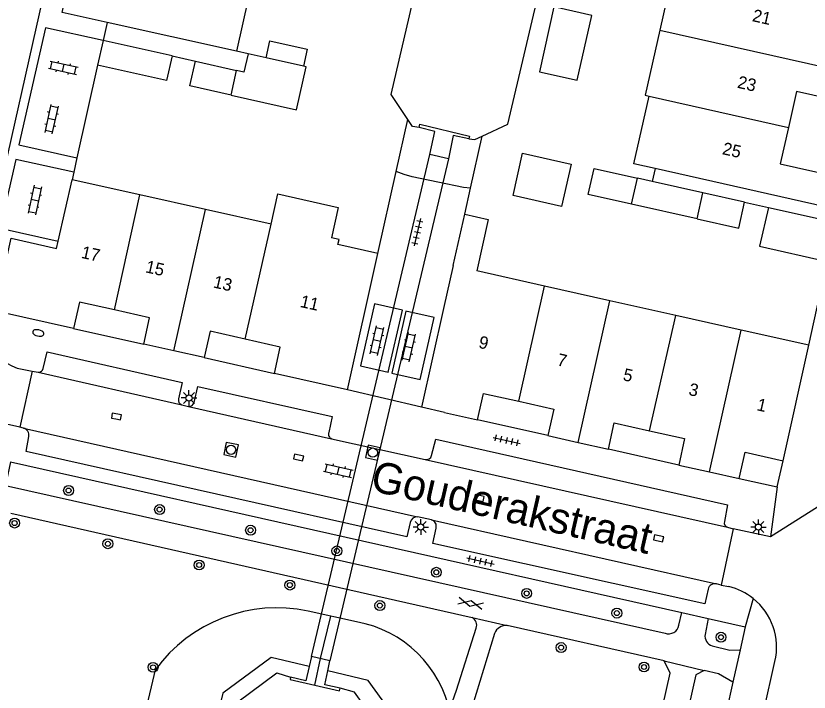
# Model space of a CAD drawing. Extents: x 128000 to 131008, y 398996 to 402500.
# Drawn here: x 129057.3 to 129121.3, y 399097.2 to 399151.7 of the extents above; entities that cross this region are included whole.
import ezdxf

# ---------------------------------------------------------------- set-up
doc = ezdxf.new("R2010")
doc.units = 0
for name, color, linetype in [('gg-afsc-erfafscheiding', 7, 'Continuous'), ('gg-afsc-muur', 7, 'Continuous'), ('gg-anno-huisnummerreeks BGT', 7, 'Continuous'), ('gg-anno-openbare ruimte label', 7, 'Continuous'), ('gg-bbg-bijgebouw', 7, 'Continuous'), ('gg-bbg-gedigitaliseerde bebouwing', 7, 'Continuous'), ('gg-bbg-gedigitaliseerde bijgebouw', 7, 'Continuous'), ('gg-bbg-hoofdgebouw', 7, 'Continuous'), ('gg-bbg-luifel en loopbrug', 7, 'Continuous'), ('gg-bbg-tussenscheiding', 7, 'Continuous'), ('gg-knt-BGT kruinlijn', 7, 'Continuous'), ('gg-knt-verharding', 7, 'Continuous'), ('gg-knt-verharding nz', 7, 'Continuous'), ('gg-kntw-beschoeiing', 7, 'Continuous'), ('gg-kwrk-duiker nz buis', 7, 'Continuous'), ('gg-kwrk-duiker nz vlak', 7, 'Continuous'), ('gg-kwrk-uitstroombak niveau min 01', 7, 'Continuous'), ('gt-grn-groengrens', 7, 'Continuous'), ('gt-grn-weggrens', 7, 'Continuous'), ('gt-symb-boom', 7, 'Continuous'), ('gt-symb-brandkraan', 7, 'Continuous'), ('gt-symb-gesloten verharding', 7, 'Continuous'), ('gt-symb-klinker verharding', 7, 'Continuous'), ('gt-symb-kolk', 7, 'Continuous'), ('gt-symb-lichtmast', 7, 'Continuous'), ('gt-symb-rioolschacht', 7, 'Continuous'), ('gt-symb-tegel verharding', 7, 'Continuous')]:
    doc.layers.add(name, color=color, linetype=linetype)

# ---------------------------------------------------------------- blocks, each defined once
blk = doc.blocks.new('gt0-BOOM')
at = {"layer": 'gt-symb-boom'}
for radius in [0.4, 0.2]:
    blk.add_circle((0, 0), radius, dxfattribs=at)
blk = doc.blocks.new('gt0-KOLK')
at = {"layer": 'gt-symb-kolk'}
blk.add_lwpolyline([(0, 0), (0.375, 0), (0.375, 0.4), (-0.375, 0.4), (-0.375, 0), (0, 0)], dxfattribs=at)
blk = doc.blocks.new('gt0-LMAST')
at = {"layer": 'gt-symb-lichtmast'}
for p, q in [((-0.182, 0.173), (-0.447, 0.438)), ((-0.005, 0.246), (-0.005, 0.621)), ((0.172, 0.173), (0.437, 0.438)), ((-0.255, -0.004), (-0.63, -0.004)), ((-0.182, -0.181), (-0.447, -0.446)), ((-0.005, -0.254), (-0.005, -0.629)), ((0.437, -0.446), (0.172, -0.181)), ((0.245, -0.004), (0.62, -0.004))]:
    blk.add_line(p, q, dxfattribs=at)
blk.add_circle((-0.005, -0.004), 0.25, dxfattribs=at)
blk = doc.blocks.new('gt0-TEG1')
at = {"layer": 'gt-symb-tegel verharding'}
for p, q in [((-1.125, 0), (1.125, 0)), ((-0.9, -0.25), (-0.9, 0.25)), ((-0.45, -0.25), (-0.45, 0.25)), ((0, -0.25), (0, 0.25)), ((0.45, -0.25), (0.45, 0.25)), ((0.9, -0.25), (0.9, 0.25))]:
    blk.add_line(p, q, dxfattribs=at)
blk = doc.blocks.new('gt0-RS')
at = {"layer": 'gt-symb-rioolschacht'}
blk.add_lwpolyline([(-0.5, -0.5), (0.5, -0.5), (0.5, 0.5), (-0.5, 0.5)], close=True, dxfattribs=at)
blk.add_circle((0, 0), 0.375, dxfattribs=at)
blk = doc.blocks.new('gt0-GESVH1')
at = {"layer": 'gt-symb-gesloten verharding'}
for p, q in [((-0.992, -0.261), (0.008, 0.239)), ((0.008, -0.261), (-0.992, 0.239)), ((0.008, 0.239), (1.008, -0.261)), ((1.008, 0.239), (0.008, -0.261))]:
    blk.add_line(p, q, dxfattribs=at)
blk = doc.blocks.new('gt0-KL1')
at = {"layer": 'gt-symb-klinker verharding'}
for p, q in [((-1.15, 0.3), (1.15, 0.3)), ((-1, -0.3), (-1, 0.3)), ((-0.5, 0.3), (-0.5, 0.45)), ((0, -0.3), (0, 0.3)), ((0.5, 0.3), (0.5, 0.45)), ((1, -0.3), (1, 0.3)), ((-1.15, -0.3), (1.15, -0.3)), ((-0.5, -0.45), (-0.5, -0.3)), ((0.5, -0.45), (0.5, -0.3))]:
    blk.add_line(p, q, dxfattribs=at)
blk = doc.blocks.new('gt0-BR')
at = {"layer": 'gt-symb-brandkraan'}
for centre, radius, start, end in [((-0.244, 0), 0.206, 107.56694, 252.43307), ((0.599, -2.664), 3, 106.89205, 107.56694), ((0, -0.691), 0.938, 73.10799, 106.89205), ((-0.599, -2.664), 3, 72.43309, 73.10799), ((0.244, 0), 0.206, 287.56695, 72.43309), ((0.599, 2.664), 3, 252.43307, 253.10797), ((0, 0.691), 0.938, 253.10797, 286.89206), ((-0.599, 2.664), 3, 286.89206, 287.56695)]:
    blk.add_arc(centre, radius, start, end, dxfattribs=at)

msp = doc.modelspace()

# ---------------------------------------------------------------- linework, layer by layer
at = {"layer": 'gg-afsc-erfafscheiding'}
for p, q in [((129076.031, 399148.681), (129075.105, 399148.888)), ((129069.912, 399148.515), (129071.796, 399148.093)), ((129087.984, 399139.2), (129088.918, 399143.38)), ((129093.963, 399137.86), (129094.898, 399142.046)), ((129086.503, 399132.579), (129087.984, 399139.2)), ((129108.851, 399139.432), (129108.62, 399138.403)), ((129093.496, 399135.767), (129093.963, 399137.86)), ((129116.064, 399136.735), (129118.002, 399136.301))]:
    msp.add_line(p, q, dxfattribs=at)
at = {"layer": 'gg-afsc-muur'}
for p, q in [((129063.901, 399147.76), (129062.235, 399140.305)), ((129062.235, 399140.305), (129061.973, 399139.133)), ((129061.973, 399139.133), (129061.84, 399138.54)), ((129121.23, 399125.194), (129122.73, 399131.951))]:
    msp.add_line(p, q, dxfattribs=at)
at = {"layer": 'gg-bbg-bijgebouw'}
for p, q in [((129064.35, 399149.761), (129063.901, 399147.76)), ((129069.912, 399148.515), (129064.35, 399149.761))]:
    msp.add_line(p, q, dxfattribs=at)
for points in [[(129069.912, 399148.515), (129069.467, 399146.523), (129063.901, 399147.76)], [(129118.002, 399136.301), (129117.262, 399133.19), (129122.73, 399131.951)], [(129118.002, 399136.301), (129123.44, 399135.08), (129122.73, 399131.951)]]:
    msp.add_lwpolyline(points, dxfattribs=at)
at = {"layer": 'gg-bbg-gedigitaliseerde bebouwing'}
for p, q in [((129110.419, 399155.877), (129109.233, 399150.601)), ((129076.33, 399154.385), (129075.105, 399148.888)), ((129107.135, 399139.818), (129108.361, 399145.27))]:
    msp.add_line(p, q, dxfattribs=at)
for points in [[(129109.233, 399150.601), (129108.048, 399145.34), (129108.361, 399145.27)], [(129077.882, 399134.95), (129078.431, 399137.389), (129083.309, 399136.291), (129082.761, 399133.858)]]:
    msp.add_lwpolyline(points, dxfattribs=at)
at = {"layer": 'gg-bbg-gedigitaliseerde bijgebouw'}
for p, q in [((129077.485, 399148.355), (129076.031, 399148.681)), ((129080.492, 399147.682), (129077.485, 399148.355)), ((129071.796, 399148.093), (129075.107, 399147.351)), ((129108.62, 399138.403), (129107.418, 399138.672)), ((129112.697, 399137.489), (129108.62, 399138.403)), ((129116.064, 399136.735), (129112.697, 399137.489)), ((129112.231, 399135.374), (129106.944, 399136.558))]:
    msp.add_line(p, q, dxfattribs=at)
for points in [[(129076.031, 399148.681), (129075.703, 399147.218), (129075.107, 399147.351)], [(129074.66, 399145.36), (129071.35, 399146.101), (129071.796, 399148.093)], [(129074.66, 399145.36), (129079.949, 399144.175), (129080.722, 399147.63), (129080.492, 399147.682)], [(129106.944, 399136.558), (129103.463, 399137.338), (129103.936, 399139.452), (129107.418, 399138.672)], [(129112.231, 399135.374), (129115.59, 399134.622), (129116.064, 399136.735)]]:
    msp.add_lwpolyline(points, dxfattribs=at)
at = {"layer": 'gg-bbg-hoofdgebouw'}
for p, q in [((129075.105, 399148.888), (129064.672, 399151.212)), ((129108.851, 399139.432), (129107.135, 399139.818)), ((129122.56, 399136.35), (129108.851, 399139.432)), ((129060.731, 399133.585), (129061.84, 399138.54)), ((129067.312, 399137.316), (129061.84, 399138.54)), ((129072.592, 399136.134), (129067.312, 399137.316)), ((129077.882, 399134.95), (129072.592, 399136.134)), ((129092.57, 399131.62), (129093.496, 399135.767)), ((129084.05, 399121.61), (129086.503, 399132.579)), ((129092.57, 399131.62), (129091.8, 399128.171)), ((129099.935, 399129.968), (129094.473, 399131.193)), ((129105.201, 399128.788), (129099.935, 399129.968)), ((129110.517, 399127.596), (129105.201, 399128.788)), ((129061.96, 399126.551), (129055.63, 399127.971)), ((129091.8, 399128.171), (129090.021, 399120.2)), ((129115.796, 399126.412), (129110.517, 399127.596)), ((129121.23, 399125.194), (129115.796, 399126.412)), ((129070.052, 399124.746), (129067.62, 399125.29)), ((129119.16, 399115.89), (129121.23, 399125.194)), ((129072.49, 399124.201), (129070.052, 399124.746)), ((129084.05, 399121.61), (129078.16, 399122.931)), ((129091.88, 399119.781), (129090.021, 399120.2)), ((129091.88, 399119.781), (129094.54, 399119.181)), ((129100.2, 399117.911), (129102.64, 399117.366)), ((129102.64, 399117.366), (129105.08, 399116.82)), ((129110.75, 399115.54), (129113.234, 399114.986)), ((129113.234, 399114.986), (129115.63, 399114.451))]:
    msp.add_line(p, q, dxfattribs=at)
for points in [[(129064.672, 399151.212), (129061.05, 399152.021), (129061.65, 399154.691)], [(129124.953, 399146.982), (129124.44, 399144.711), (129120.25, 399145.661), (129119.589, 399142.743)], [(129119.589, 399142.743), (129118.93, 399139.83), (129123.13, 399138.89), (129122.56, 399136.35)], [(129093.496, 399135.767), (129095.398, 399135.338), (129094.473, 399131.193)], [(129055.63, 399127.971), (129056.94, 399133.82), (129060.6, 399133), (129060.731, 399133.585)], [(129086.503, 399132.579), (129083.273, 399133.303), (129083.367, 399133.723), (129082.761, 399133.858)], [(129065.262, 399128.046), (129062.43, 399128.681), (129061.96, 399126.551)], [(129067.62, 399125.29), (129068.09, 399127.411), (129065.262, 399128.046)], [(129075.799, 399125.685), (129072.97, 399126.32), (129072.49, 399124.201)], [(129078.16, 399122.931), (129078.63, 399125.05), (129075.799, 399125.685)], [(129094.54, 399119.181), (129095.02, 399121.31), (129097.849, 399120.676)], [(129097.849, 399120.676), (129100.68, 399120.041), (129100.2, 399117.911)], [(129105.08, 399116.82), (129105.55, 399118.941), (129108.389, 399118.306)], [(129108.389, 399118.306), (129111.23, 399117.671), (129110.75, 399115.54)], [(129115.63, 399114.451), (129116.1, 399116.58), (129119.16, 399115.89)]]:
    msp.add_lwpolyline(points, dxfattribs=at)
at = {"layer": 'gg-bbg-luifel en loopbrug'}
for points in [[(129102.571, 399146.55), (129103.735, 399151.781), (129100.678, 399152.461), (129099.515, 399147.23), (129102.571, 399146.55)], [(129077.485, 399148.355), (129077.792, 399149.725), (129080.799, 399149.051), (129080.492, 399147.682)], [(129098.167, 399140.68), (129102.069, 399139.801), (129101.3, 399136.387), (129097.398, 399137.265), (129098.167, 399140.68)]]:
    msp.add_lwpolyline(points, dxfattribs=at)
at = {"layer": 'gg-bbg-tussenscheiding'}
for p, q in [((129109.233, 399150.601), (129124.97, 399147.058)), ((129074.66, 399145.36), (129075.107, 399147.351)), ((129108.361, 399145.27), (129119.589, 399142.743)), ((129106.944, 399136.558), (129107.418, 399138.672)), ((129065.262, 399128.046), (129067.312, 399137.316)), ((129112.231, 399135.374), (129112.697, 399137.489)), ((129070.052, 399124.746), (129072.592, 399136.134)), ((129075.799, 399125.685), (129077.882, 399134.95)), ((129097.849, 399120.676), (129099.935, 399129.968)), ((129102.64, 399117.366), (129105.201, 399128.788)), ((129108.389, 399118.306), (129110.517, 399127.596)), ((129113.234, 399114.986), (129115.796, 399126.412))]:
    msp.add_line(p, q, dxfattribs=at)
at = {"layer": 'gg-knt-BGT kruinlijn'}
msp.add_line((129084.777, 399102.908), (129080.871, 399103.776), dxfattribs=at)
for points in [[(129093.963, 399137.86), (129093.391, 399137.9), (129089.266, 399138.766), (129088.613, 399138.947), (129087.984, 399139.2)], [(129051.43, 399041.83), (129054.444, 399044.647), (129060.837, 399047.689), (129061.914, 399054.408), (129059.25, 399059.499), (129068.566, 399099.044)]]:
    msp.add_lwpolyline(points, dxfattribs=at)
for centre, radius, start, end in [((129078.377, 399091.896), 12.139, 78.14443, 143.92498), ((129083.12, 399093.65), 9.405, 11.47223, 79.85402)]:
    msp.add_arc(centre, radius, start, end, dxfattribs=at)
at = {"layer": 'gg-knt-verharding'}
for p, q in [((129054.483, 399130.904), (129062.049, 399164.541)), ((129061.96, 399126.551), (129067.62, 399125.29)), ((129072.49, 399124.201), (129078.16, 399122.931)), ((129057.431, 399123.345), (129058.617, 399123.099)), ((129058.617, 399123.099), (129057.625, 399118.6)), ((129058.617, 399123.099), (129059.104, 399123.022)), ((129057.625, 399118.6), (129040.215, 399122.506)), ((129090.021, 399120.2), (129084.05, 399121.61)), ((129070.687, 399120.394), (129071.24, 399120.266)), ((129100.2, 399117.911), (129094.54, 399119.181)), ((129057.925, 399118.514), (129057.625, 399118.6)), ((129082.772, 399117.665), (129090.311, 399115.98)), ((129110.75, 399115.54), (129105.08, 399116.82)), ((129056.881, 399115.794), (129111.006, 399103.646)), ((129118.68, 399113.771), (129119.16, 399115.89)), ((129115.63, 399114.451), (129118.68, 399113.771)), ((129056.9, 399111.671), (129094.087, 399103.241)), ((129090.823, 399111.112), (129089.7, 399111.356)), ((129115.142, 399110.41), (129114.176, 399105.871)), ((129114.694, 399110.528), (129115.142, 399110.41)), ((129118.15, 399109.761), (129115.142, 399110.41)), ((129114.176, 399105.871), (129113.789, 399105.966)), ((129114.176, 399105.871), (129114.792, 399105.75)), ((129110.77, 399102.63), (129111.006, 399103.646)), ((129111.006, 399103.646), (129113.138, 399103.168)), ((129113.138, 399103.168), (129112.881, 399101.89)), ((129113.138, 399103.168), (129116.11, 399102.501)), ((129109.591, 399099.751), (129096.918, 399102.605)), ((129116.11, 399102.501), (129115.693, 399100.642)), ((129095.906, 399101.975), (129094.134, 399096.153)), ((129115.693, 399100.642), (129115.111, 399098.049)), ((129117.605, 399095.697), (129118.51, 399099.711)), ((129115.111, 399098.049), (129103.148, 399044.787))]:
    msp.add_line(p, q, dxfattribs=at)
for points in [[(129064.35, 399149.761), (129059.696, 399150.789), (129057.553, 399141.352), (129062.235, 399140.305)], [(129061.973, 399139.133), (129057.308, 399140.176), (129056.049, 399134.633), (129060.731, 399133.585)], [(129087.33, 399123.025), (129088.479, 399128.015), (129086.225, 399128.525), (129085.096, 399123.531), (129087.33, 399123.025)], [(129087.631, 399122.956), (129089.912, 399122.44), (129091.043, 399127.434), (129088.762, 399127.95), (129087.631, 399122.956)], [(129059.526, 399123.333), (129059.831, 399124.67), (129070.733, 399122.204), (129070.422, 399120.874)], [(129071.674, 399120.58), (129071.988, 399121.881), (129082.801, 399119.462), (129082.539, 399118.172)], [(129089.107, 399110.92), (129088.842, 399109.753), (129058.136, 399116.637), (129058.358, 399117.845)], [(129090.827, 399116.312), (129091.171, 399117.627), (129114.688, 399112.336), (129114.429, 399110.984)], [(129127.242, 399116.272), (129127.04, 399115.38), (129118.15, 399109.761)], [(129056.881, 399115.794), (129056.47, 399113.901), (129109.651, 399101.99)], [(129113.123, 399105.54), (129112.846, 399104.343), (129090.927, 399109.218), (129091.189, 399110.454)], [(129092.337, 399095.521), (129092.506, 399096.479), (129092.835, 399097.394), (129094.423, 399102.392)], [(129113.46, 399100.981), (129114.871, 399100.611), (129115.693, 399100.642)], [(129096.52, 399038.461), (129110.06, 399098.771), (129109.591, 399099.751)], [(129112.79, 399098.981), (129112.13, 399098.641), (129098.701, 399038.71)], [(129115.111, 399098.049), (129113.97, 399098.701), (129112.79, 399098.981)]]:
    msp.add_lwpolyline(points, dxfattribs=at)
for centre, radius, start, end in [((129059.27, 399128.291), 5.277, 169.72594, 249.60228), ((129059.14, 399123.414), 0.394, 264.69737, 348.08059), ((129070.808, 399120.774), 0.399, 165.45733, 252.34739), ((129071.287, 399120.658), 0.395, 263.21294, 348.55871), ((129057.775, 399117.942), 0.591, 350.55344, 75.27125), ((129082.888, 399118.025), 0.378, 157.16091, 252.2029), ((129090.4, 399116.408), 0.437, 258.19667, 347.31867), ((129089.634, 399110.824), 0.536, 82.96342, 169.68655), ((129090.679, 399110.601), 0.531, 343.89485, 74.27349), ((129114.819, 399110.906), 0.398, 168.66177, 251.66343), ((129113.674, 399105.412), 0.566, 78.30614, 166.90305), ((129113.603, 399100.845), 5.047, 51.39151, 76.3705), ((129113.606, 399100.857), 5.036, 346.84911, 51.34252), ((129093.787, 399102.631), 0.679, 339.37739, 63.80593), ((129096.853, 399101.581), 1.026, 86.38387, 157.42311), ((129109.94, 399102.782), 0.843, 249.93311, 349.60076), ((129113.653, 399101.743), 0.786, 169.22223, 255.76908)]:
    msp.add_arc(centre, radius, start, end, dxfattribs=at)
at = {"layer": 'gg-knt-verharding nz'}
for p, q in [((129059.104, 399123.022), (129070.687, 399120.394)), ((129071.24, 399120.266), (129082.772, 399117.665)), ((129057.925, 399118.514), (129089.7, 399111.356)), ((129090.311, 399115.98), (129114.694, 399110.528)), ((129090.823, 399111.112), (129113.789, 399105.966))]:
    msp.add_line(p, q, dxfattribs=at)
at = {"layer": 'gg-kntw-beschoeiing'}
for points in [[(129088.918, 399143.38), (129087.558, 399145.397), (129100.315, 399200.069), (129101.531, 399205.44), (129104.45, 399206.721)], [(129094.898, 399142.046), (129096.971, 399143.016), (129109.899, 399197.895), (129111.01, 399202.77), (129109.246, 399205.42)], [(129089.816, 399142.739), (129089.289, 399142.831), (129088.918, 399143.38)], [(129093.843, 399141.826), (129094.319, 399141.775), (129094.898, 399142.046)], [(129053.294, 399036.719), (129055.426, 399037.533), (129056.983, 399040.632), (129065.747, 399043.968), (129068.52, 399056.473), (129066.717, 399059.575), (129075.201, 399096.466), (129078.345, 399098.784), (129079.456, 399098.455)], [(129055.424, 399030.878), (129057.512, 399031.649), (129059.445, 399030.591), (129074.085, 399035.98), (129087.171, 399093.665), (129084.606, 399097.238), (129083.463, 399097.548)]]:
    msp.add_lwpolyline(points, dxfattribs=at)
at = {"layer": 'gg-kwrk-duiker nz buis'}
msp.add_line((129087.33, 399123.025), (129087.342, 399123.075), dxfattribs=at)
msp.add_lwpolyline([(129081.407, 399097.803), (129081.885, 399099.939), (129082.694, 399103.371)], dxfattribs=at)
at = {"layer": 'gg-kwrk-duiker nz vlak'}
for p, q in [((129081.149, 399100.11), (129090.678, 399140.576)), ((129092.178, 399140.227), (129082.621, 399099.768))]:
    msp.add_line(p, q, dxfattribs=at)
at = {"layer": 'gg-kwrk-uitstroombak niveau min 01'}
for p, q in [((129092.178, 399140.227), (129090.678, 399140.576)), ((129081.149, 399100.11), (129080.959, 399099.313)), ((129082.621, 399099.768), (129081.149, 399100.11)), ((129082.453, 399098.957), (129082.621, 399099.768))]:
    msp.add_line(p, q, dxfattribs=at)
for points in [[(129089.816, 399142.739), (129089.873, 399143.009), (129093.88, 399142.043), (129093.843, 399141.826)], [(129090.678, 399140.576), (129091.077, 399142.422), (129089.816, 399142.739)], [(129093.843, 399141.826), (129092.567, 399142.102), (129092.178, 399140.227)], [(129080.959, 399099.313), (129080.683, 399098.157), (129079.456, 399098.455)], [(129083.463, 399097.548), (129082.217, 399097.814), (129082.453, 399098.957)], [(129079.456, 399098.455), (129079.415, 399098.252), (129083.398, 399097.354), (129083.463, 399097.548)]]:
    msp.add_lwpolyline(points, dxfattribs=at)
at = {"layer": 'gt-grn-groengrens'}
for points in [[(129080.959, 399099.313), (129077.908, 399100.04), (129073.999, 399097.155), (129065.065, 399059.556), (129066.926, 399056.02), (129064.32, 399045.411), (129056.503, 399042.246), (129054.455, 399038.71), (129052.791, 399038.097)], [(129056.048, 399029.167), (129057.061, 399029.589), (129058.83, 399029.031), (129075.302, 399035.08), (129088.889, 399093.804), (129085.725, 399098.178), (129082.453, 399098.957)]]:
    msp.add_lwpolyline(points, dxfattribs=at)
at = {"layer": 'gt-grn-weggrens'}
for p, q in [((129064.672, 399151.212), (129064.35, 399149.761)), ((129118.68, 399113.771), (129118.15, 399109.761)), ((129116.752, 399104.789), (129116.11, 399102.501)), ((129094.087, 399103.241), (129096.918, 399102.605)), ((129109.591, 399099.751), (129112.79, 399098.981))]:
    msp.add_line(p, q, dxfattribs=at)

# ---------------------------------------------------------------- block references
at = {"layer": 'gt-symb-boom'}
for p in [(129061.565, 399113.489), (129068.901, 399111.953), (129057.211, 399110.865), (129076.235, 399110.287), (129064.729, 399109.196), (129083.191, 399108.62), (129072.085, 399107.483), (129091.211, 399106.897), (129079.405, 399105.866), (129098.491, 399105.195), (129086.66, 399104.216), (129105.765, 399103.605), (129114.157, 399101.665), (129101.27, 399100.832), (129068.373, 399099.239), (129107.955, 399099.263)]:
    msp.add_blockref('gt0-BOOM', p, dxfattribs=at)
at = {"layer": 'gt-symb-brandkraan', "rotation": -13.063337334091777}
msp.add_blockref('gt0-BR', (129059.121, 399126.188), dxfattribs=at)
at = {"layer": 'gt-symb-gesloten verharding', "rotation": -12.702731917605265}
msp.add_blockref('gt0-GESVH1', (129093.965, 399104.403), dxfattribs=at)
at = {"layer": 'gt-symb-klinker verharding'}
for p, rotation in [((129061.14, 399147.557), -12.646853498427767), ((129060.205, 399143.413), 77.4649766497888), ((129058.839, 399136.898), -102.2988551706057), ((129086.428, 399125.566), 77.24141422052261), ((129088.994, 399125.037), 77.24141422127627), ((129083.306, 399115.085), -12.702731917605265)]:
    msp.add_blockref('gt0-KL1', p, dxfattribs=dict(at, rotation=rotation))
at = {"layer": 'gt-symb-kolk'}
for p, rotation in [((129065.383, 399119.261), -10.837910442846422), ((129080.062, 399115.955), -12.702731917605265), ((129094.615, 399112.694), -12.646853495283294), ((129109.084, 399109.435), -12.702731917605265)]:
    msp.add_blockref('gt0-KOLK', p, dxfattribs=dict(at, rotation=rotation))
at = {"layer": 'gt-symb-lichtmast'}
for p in [(129071.275, 399120.955), (129089.96, 399110.55), (129117.184, 399110.542)]:
    msp.add_blockref('gt0-LMAST', p, dxfattribs=at)
at = {"layer": 'gt-symb-rioolschacht'}
for p, rotation in [((129074.66, 399116.774), -11.770626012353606), ((129086.087, 399116.54), -12.354826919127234)]:
    msp.add_blockref('gt0-RS', p, dxfattribs=dict(at, rotation=rotation))
at = {"layer": 'gt-symb-tegel verharding'}
for p, rotation in [((129089.683, 399134.31), -102.65940678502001), ((129096.883, 399117.526), -12.646853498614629), ((129094.768, 399107.803), -12.646853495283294)]:
    msp.add_blockref('gt0-TEG1', p, dxfattribs=dict(at, rotation=rotation))

# ---------------------------------------------------------------- texts
at = {"layer": 'gg-anno-huisnummerreeks BGT'}
for s, rotation, p in [('21', 347.3, (129116.623, 399151.326)), ('23', 347.2, (129115.419, 399145.958)), ('25', 347.2, (129114.207, 399140.604)), ('17', 347.4, (129062.522, 399132.246)), ('15', 347.4, (129067.706, 399131.083)), ('13', 347.4, (129073.169, 399129.86)), ('11', 347.4, (129080.17, 399128.291)), ('9', 347.4, (129094.559, 399125)), ('7', 347.4, (129100.888, 399123.581)), ('5', 347.4, (129106.199, 399122.382)), ('3', 347.4, (129111.491, 399121.199)), ('1', 347.3, (129116.988, 399119.967))]:
    msp.add_text(s, height=1, rotation=rotation, dxfattribs=at).set_placement(p)
at = {"layer": 'gg-anno-openbare ruimte label'}
msp.add_text('Gouderakstraat', height=2.5, rotation=347.1, dxfattribs=at).set_placement((129085.796, 399113.508))

doc.saveas('drawing.dxf')
